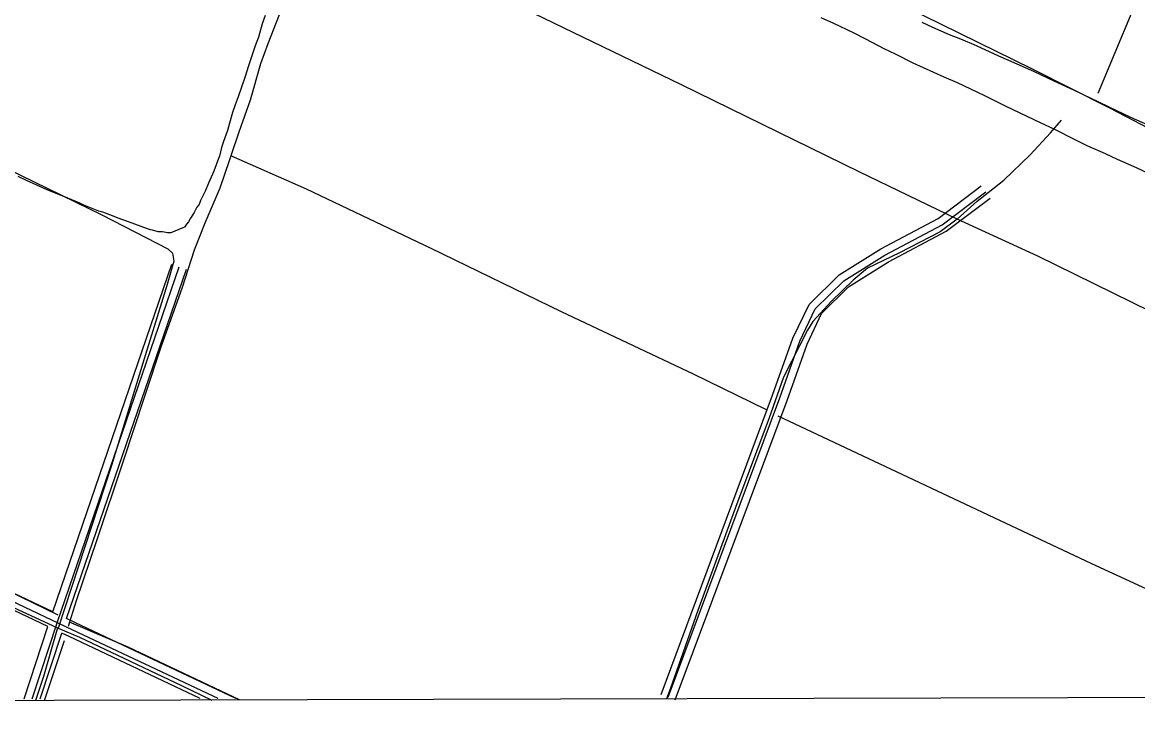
# Model space of a CAD drawing. Extents: x 3355724 to 3393621, y 594744 to 620174.
# Drawn here: x 3371980 to 3374171, y 600128 to 601492 of the extents above; entities that cross this region are included whole.
import ezdxf

# ---------------------------------------------------------------- set-up
doc = ezdxf.new("R2010")
doc.units = 0
for name, color, linetype in [('V-DTCH-CNTR', 7, 'Continuous'), ('V-GRID-FRAM', 7, 'Continuous'), ('V-ROAD-CNTR', 7, 'Continuous'), ('V-SITE-VEGE', 7, 'Continuous'), ('V-TOPO-SHOR', 7, 'Continuous')]:
    doc.layers.add(name, color=color, linetype=linetype)

msp = doc.modelspace()

# ---------------------------------------------------------------- linework, layer by layer
at = {"layer": 'V-DTCH-CNTR'}
for points in [[(3373816, 601105.8), (3373623.8, 601198.5), (3373274.7, 601369), (3372888.7, 601556.6), (3372568.7, 601716.4), (3372547.3, 601726.2), (3372543.9, 601727.2)], [(3369386.4, 601553.2), (3369528.9, 601489.5), (3369836.1, 601342.4), (3370108, 601214.7), (3370311.3, 601116), (3370422.7, 601062), (3370726.8, 600916.5), (3371142.7, 600722), (3371216.8, 600688.1), (3371409.4, 600599.8), (3371712.7, 600458.2), (3372049.1, 600302.7), (3372050.4, 600302.2), (3372092, 600284.7), (3372292.7, 600189.5), (3372352.4, 600161.2)], [(3374166.3, 601527.3), (3374159.1, 601512.3), (3374092.8, 601352.1)], [(3371438.4, 601446.3), (3371677.5, 601337.9), (3371921.7, 601217.8), (3372136.1, 601113.8), (3372265.5, 601047.4), (3372274.6, 601038.7), (3372277.3, 601023.1), (3372264.7, 600977), (3372219.5, 600830.9), (3372155.2, 600621.8), (3372050.4, 600302.2)], [(3373816, 601105.8), (3373855.5, 601140.6), (3373907.6, 601182), (3373959.8, 601231.9), (3373999.5, 601275.1), (3374021, 601300.2)], [(3375238.1, 600419.3), (3375059.6, 600502.4), (3374786.2, 600634.8), (3374561.1, 600743.6), (3374270.9, 600887.2), (3373974.6, 601032.6), (3373816, 601105.8), (3373782.9, 601080.3), (3373703, 601039.5), (3373640.4, 601009.2), (3373612, 600985.8), (3373569.3, 600944.2), (3373532.8, 600904.8), (3373522.3, 600887.2), (3373475.3, 600795.4), (3373446.3, 600713.2), (3373383.7, 600546.6), (3373306.9, 600337), (3373252.3, 600182.6), (3373245.1, 600163.5)], [(3372049.1, 600302.7), (3372021.4, 600207.3), (3372006, 600160.3)]]:
    msp.add_lwpolyline(points, dxfattribs=at)
at = {"layer": 'V-GRID-FRAM'}
msp.add_lwpolyline([(3359807.6, 618312.1), (3391397.2, 618394.8), (3391452.7, 600211.2), (3359847.2, 600128.5), (3359807.6, 618312.1)], dxfattribs=at)
at = {"layer": 'V-ROAD-CNTR'}
for points in [[(3372039.7, 600334.1), (3371273.4, 600697.8), (3370248.4, 601167.2)], [(3373234.5, 600171.9), (3373453.8, 600759.9), (3373493.5, 600871.9), (3373525.2, 600938.1), (3373584.5, 600996), (3373666.4, 601047.5), (3373778.7, 601107.1), (3373863.3, 601170.9)], [(3372364.4, 600164.3), (3372078, 600299.3), (3371267.1, 600684.2), (3370242.2, 601153.6)], [(3373248.6, 600166.7), (3373467.9, 600754.8), (3373507.4, 600866.1), (3373537.6, 600929.2), (3373593.8, 600984.2), (3373673.9, 601034.5), (3373786.8, 601094.4), (3373872.3, 601159)], [(3373262.6, 600161.4), (3373482, 600749.6), (3373521.3, 600860.3), (3373550, 600920.4), (3373603.1, 600972.3), (3373681.4, 601021.5), (3373794.9, 601081.7), (3373881.3, 601147)], [(3371999.3, 600163.4), (3372048.2, 600312.8), (3372288.1, 601012.2)], [(3372039.7, 600334.1), (3372273.9, 601017)], [(3372066.9, 600321.2), (3372302.3, 601007.3)], [(3372030, 600305.5), (3371260.8, 600670.6), (3371218.2, 600690.1)], [(3372399.4, 600164.4), (3372084.4, 600312.9), (3372066.9, 600321.2)], [(3371983.5, 600163.3), (3372030, 600305.5)], [(3372015.1, 600163.4), (3372057.4, 600292.5)], [(3372329.4, 600164.3), (3372071.6, 600285.7), (3372057.4, 600292.5)]]:
    msp.add_lwpolyline(points, dxfattribs=at)
at = {"layer": 'V-SITE-VEGE'}
for p, q in [((3372456.7, 601505.5), (3372451, 601488.9)), ((3373574, 601489.8), (3373549.1, 601500.8)), ((3373612.5, 601471.5), (3373574, 601489.8)), ((3373746.9, 601492.1), (3373768.1, 601482.3)), ((3372451, 601488.9), (3372443.5, 601463.2)), ((3373636.9, 601458.9), (3373612.5, 601471.5)), ((3373768.1, 601482.3), (3373800.6, 601468.4)), ((3373800.6, 601468.4), (3373822.7, 601459.9)), ((3372437.2, 601446), (3372424, 601406.5)), ((3372443.5, 601463.2), (3372437.2, 601446)), ((3373672.6, 601440.2), (3373636.9, 601458.9)), ((3373822.7, 601459.9), (3373853.6, 601446.8)), ((3373853.6, 601446.8), (3373897.3, 601426.5)), ((3373695.1, 601429.6), (3373672.6, 601440.2)), ((3373730, 601412.1), (3373695.1, 601429.6)), ((3373897.3, 601426.5), (3373917, 601417.5)), ((3372424, 601406.5), (3372417.1, 601383.6)), ((3373790.9, 601384.5), (3373730, 601412.1)), ((3373917, 601417.5), (3373965.9, 601395.9)), ((3372417.1, 601383.6), (3372404, 601345.8)), ((3373817, 601373.1), (3373790.9, 601384.5)), ((3373965.9, 601395.9), (3373994.8, 601382.1)), ((3373994.8, 601382.1), (3374014.4, 601373.2)), ((3373843.1, 601360.8), (3373817, 601373.1)), ((3373870.3, 601347.8), (3373843.1, 601360.8)), ((3374014.4, 601373.2), (3374044.5, 601359.7)), ((3374044.5, 601359.7), (3374063.7, 601350)), ((3372404, 601345.8), (3372398.2, 601329.8)), ((3373911.2, 601327.5), (3373870.3, 601347.8)), ((3374063.7, 601350), (3374093.8, 601335.7)), ((3374093.8, 601335.7), (3374113.9, 601326)), ((3372392.5, 601314.9), (3372386.8, 601293.7)), ((3372398.2, 601329.8), (3372392.5, 601314.9)), ((3373939.7, 601313.7), (3373911.2, 601327.5)), ((3374113.9, 601326), (3374143.1, 601312.1)), ((3372386.8, 601293.7), (3372382.7, 601279.4)), ((3373979.8, 601294.9), (3373939.7, 601313.7)), ((3374007.9, 601281.5), (3373979.8, 601294.9)), ((3374143.1, 601312.1), (3374163.6, 601302.8)), ((3374163.6, 601302.8), (3374218.5, 601278.7)), ((3372382.7, 601279.4), (3372375.3, 601258.3)), ((3374046.8, 601262), (3374007.9, 601281.5)), ((3372375.3, 601258.3), (3372371.3, 601246.2)), ((3374071.6, 601249.8), (3374046.8, 601262)), ((3374107.7, 601233.9), (3374071.6, 601249.8)), ((3372367.3, 601229.1), (3372365, 601224.5)), ((3372371.3, 601246.2), (3372367.3, 601229.1)), ((3374131.4, 601222.9), (3374107.7, 601233.9)), ((3372365, 601224.5), (3372355.8, 601199.9)), ((3374168.3, 601206.2), (3374131.4, 601222.9)), ((3374191.9, 601195.3), (3374168.3, 601206.2)), ((3371988.2, 601181.7), (3371971.6, 601189.2)), ((3372350.6, 601187.8), (3372345.5, 601176.4)), ((3372355.8, 601199.9), (3372350.6, 601187.8)), ((3372028.9, 601162.8), (3371988.2, 601181.7)), ((3372069.5, 601146.8), (3372028.9, 601162.8)), ((3372339.7, 601162.1), (3372333.4, 601148.9)), ((3372345.5, 601176.4), (3372339.7, 601162.1)), ((3372093, 601137), (3372069.5, 601146.8)), ((3372330, 601142.1), (3372327.1, 601134.6)), ((3372333.4, 601148.9), (3372330, 601142.1)), ((3372101, 601133), (3372093, 601137)), ((3372130.2, 601121.5), (3372101, 601133)), ((3372138.2, 601119.2), (3372130.2, 601121.5)), ((3372157.1, 601111.8), (3372138.2, 601119.2)), ((3372317.4, 601118.6), (3372312.8, 601111.7)), ((3372319.7, 601122.6), (3372317.4, 601118.6)), ((3372322.5, 601128.9), (3372319.7, 601122.6)), ((3372327.1, 601134.6), (3372322.5, 601128.9)), ((3372168, 601107.2), (3372157.1, 601111.8)), ((3372188.6, 601100.3), (3372168, 601107.2)), ((3372200.6, 601095.7), (3372188.6, 601100.3)), ((3372225.8, 601086.6), (3372200.6, 601095.7)), ((3372302.5, 601095.7), (3372298.5, 601090)), ((3372306.5, 601100.3), (3372302.5, 601095.7)), ((3372310.5, 601107.7), (3372306.5, 601100.3)), ((3372312.8, 601111.7), (3372310.5, 601107.7)), ((3372231.5, 601084.3), (3372225.8, 601086.6)), ((3372235.5, 601083.7), (3372231.5, 601084.3)), ((3372247, 601080.8), (3372235.5, 601083.7)), ((3372255, 601080.3), (3372247, 601080.8)), ((3372265.3, 601078.5), (3372255, 601080.3)), ((3372271.6, 601078.5), (3372265.3, 601078.5)), ((3372295, 601088.3), (3372271.6, 601078.5)), ((3372298.5, 601090), (3372295, 601088.3))]:
    msp.add_line(p, q, dxfattribs=at)
at = {"layer": 'V-TOPO-SHOR'}
for points in [[(3375951.6, 600431.6), (3375731.7, 600536.4), (3375398.9, 600703.7), (3375044.1, 600870.7), (3374957.5, 600911.5), (3374924.3, 600927.1), (3374539.5, 601105.9), (3374238.1, 601260), (3374116.3, 601323.3), (3373963.9, 601399.8), (3373714.8, 601522.4), (3373411.1, 601666.3), (3373155.2, 601795.3), (3372925.8, 601905.8), (3372686.1, 602020)], [(3372554.4, 601707.2), (3372543.7, 601678.8), (3372535.4, 601653.5), (3372521.7, 601596.5), (3372501.2, 601545.9), (3372484.1, 601506.8), (3372461.9, 601450), (3372447.8, 601410.8), (3372427.6, 601339.3), (3372405.3, 601276.3), (3372389.4, 601229.7), (3372386.2, 601220.2), (3372367.9, 601166.4), (3372338.5, 601097.4), (3372317.2, 601044.5), (3372293, 600969.2), (3372252.5, 600856.3), (3372220.1, 600757.1), (3372177.7, 600630.4), (3372126.2, 600475.9), (3372085.5, 600356.1), (3372072.4, 600314.3), (3372069.7, 600305.3)], [(3372050.3, 600327.9), (3371880.3, 600410), (3371636.7, 600522.4), (3371471.2, 600599.7), (3371216, 600715.4), (3371063.6, 600787), (3370850, 600893.3), (3370620.2, 601001.5), (3370383.4, 601109), (3370229.5, 601184.5), (3370054.1, 601268.3), (3369837.3, 601367.6), (3369687.1, 601438.4), (3369470.4, 601540.9), (3369405.2, 601570.2)], [(3373441.9, 600730.9), (3373298, 600800.8), (3373039.1, 600923.6), (3372783.3, 601047.8), (3372538.2, 601164.1), (3372389.4, 601229.7)], [(3374638.1, 600167.2), (3374551.1, 600210.2), (3374432.4, 600265.6), (3374319, 600316.1), (3374278.2, 600336.2), (3374230.1, 600360), (3374080.7, 600428.4), (3373877.7, 600524.4), (3373641.1, 600635.8), (3373464.9, 600718.8)], [(3372406.5, 600161.4), (3372188, 600264.7), (3372072.4, 600314.3)], [(3372023.4, 600160.4), (3372062.9, 600278.4)]]:
    msp.add_lwpolyline(points, dxfattribs=at)

doc.saveas('drawing.dxf')
